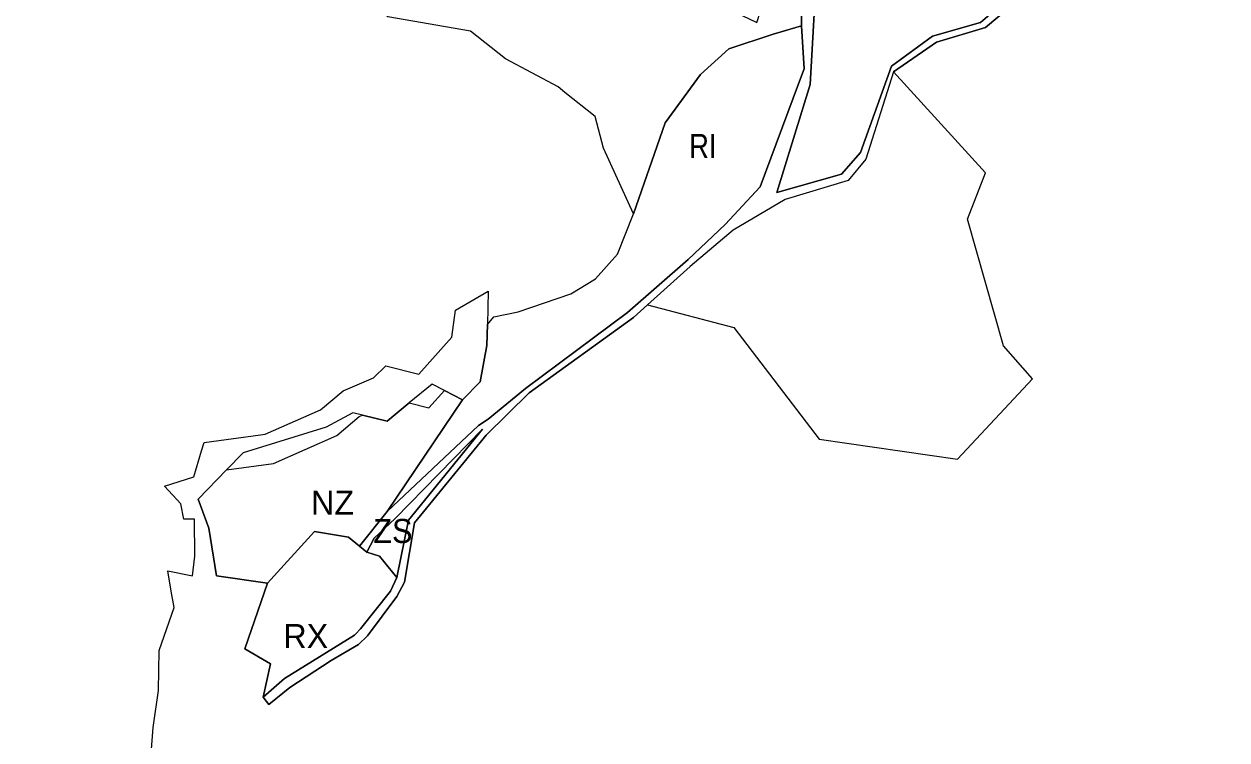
# Model space of a CAD drawing. Extents: x -650451 to -642268, y -1075216 to -1066610.
# Drawn here: x -649080 to -648480, y -1074446 to -1074089 of the extents above; entities that cross this region are included whole.
import ezdxf

# ---------------------------------------------------------------- set-up
doc = ezdxf.new("R2010")
doc.units = 0
doc.header["$LTSCALE"] = 4.8
for name, color, linetype, lineweight in [('15', 7, 'Continuous', 13), ('4', 7, 'Continuous', 13), ('41', 7, 'Continuous', 13), ('46', 7, 'Continuous', 13), ('47', 7, 'Continuous', 13), ('5', 7, 'Continuous', 13)]:
    doc.layers.add(name, color=color, linetype=linetype, lineweight=lineweight)
doc.layers.add('62', color=7, linetype='Continuous')

msp = doc.modelspace()

# ---------------------------------------------------------------- linework, layer by layer
at = {"layer": '15'}
for points in [[(-648684.45, -1074057.86), (-648687.94, -1074119.5), (-648704.55, -1074173.23), (-648672.26, -1074164.18), (-648662.86, -1074153.36), (-648647.42, -1074110.4), (-648626.96, -1074095.47), (-648603.03, -1074088.66), (-648575.11, -1074064.49), (-648529.55, -1074036.36), (-648493.48, -1074007.05), (-648480.86, -1073980.25)], [(-648480.31, -1073996.63), (-648490.29, -1074010.13), (-648526.42, -1074038.86), (-648573, -1074067.89), (-648600.57, -1074091.13), (-648624.97, -1074098.4), (-648646.42, -1074113.19)], [(-648898.66, -1074332.22), (-648853.15, -1074289.37), (-648848.34, -1074286.15), (-648829.66, -1074270.99), (-648778.97, -1074232.99), (-648748.74, -1074206.61), (-648730.34, -1074189.22), (-648712.77, -1074170.51), (-648693.71, -1074119.17), (-648690.92, -1074111.64), (-648692.23, -1074090.17), (-648692.12, -1074079.16)], [(-648646.42, -1074113.19), (-648660.16, -1074156.75), (-648669.01, -1074167.27), (-648700.45, -1074176.73), (-648726.23, -1074192.02), (-648747.74, -1074210.12), (-648768.94, -1074229.25)], [(-648768.94, -1074229.25), (-648775.91, -1074235.53), (-648827.96, -1074273.15), (-648849.36, -1074294.21), (-648884.95, -1074337.83), (-648890.01, -1074367.45), (-648893.8, -1074374.63), (-648908.35, -1074394.15), (-648912.91, -1074398.48), (-648926.44, -1074406.36), (-648947.1, -1074419.87), (-648957.5, -1074428.36), (-648960.37, -1074424.7)], [(-648893.77, -1074365.14), (-648888.06, -1074336.58), (-648851.16, -1074291.13), (-648894.65, -1074335.72), (-648905.14, -1074345.43), (-648908.69, -1074352.43), (-648912.4, -1074349.53), (-648898.66, -1074332.22)], [(-648960.37, -1074424.7), (-648949.75, -1074415.44), (-648928.85, -1074402.42), (-648914.83, -1074393.86), (-648914.34, -1074393.35), (-648911.88, -1074390.74), (-648896.94, -1074371.93), (-648893.77, -1074365.14)]]:
    msp.add_lwpolyline(points, dxfattribs=at)
at = {"layer": '4'}
for points in [[(-648958.23, -1074367.89), (-648934.81, -1074342.16), (-648917.94, -1074345.05), (-648912.4, -1074349.53), (-648908.69, -1074352.43)], [(-648908.69, -1074352.43), (-648902.52, -1074354.41), (-648893.77, -1074365.14)], [(-648893.77, -1074365.14), (-648896.94, -1074371.93), (-648911.88, -1074390.74), (-648914.34, -1074393.35), (-648914.83, -1074393.86), (-648928.85, -1074402.42), (-648949.75, -1074415.44), (-648960.37, -1074424.7)], [(-648960.37, -1074424.7), (-648956.69, -1074408.11), (-648969.59, -1074400.58), (-648958.23, -1074367.89)]]:
    msp.add_lwpolyline(points, dxfattribs=at)
at = {"layer": '41'}
for points in [[(-648908.69, -1074352.43), (-648905.14, -1074345.43), (-648894.65, -1074335.72), (-648851.16, -1074291.13), (-648888.06, -1074336.58), (-648893.77, -1074365.14)], [(-648893.77, -1074365.14), (-648902.52, -1074354.41), (-648908.69, -1074352.43)]]:
    msp.add_lwpolyline(points, dxfattribs=at)
at = {"layer": '46'}
for points in [[(-648887.619, -1074278.134), (-648877.799, -1074280.64), (-648870.041, -1074271.933), (-648861.07, -1074276.59), (-648898.66, -1074332.22), (-648912.4, -1074349.53)], [(-648910.988, -1074284.211), (-648898.58, -1074287.17), (-648887.619, -1074278.134)], [(-648978.575, -1074311.426), (-648955.265, -1074308.325), (-648923.698, -1074294.313), (-648912.63, -1074284.912), (-648910.988, -1074284.211)], [(-648958.23, -1074367.89), (-648983.61, -1074364.28), (-648987.52, -1074340.58), (-648992.73, -1074326.01), (-648978.575, -1074311.426)], [(-648912.4, -1074349.53), (-648917.94, -1074345.05), (-648934.81, -1074342.16), (-648958.23, -1074367.89)]]:
    msp.add_lwpolyline(points, dxfattribs=at)
at = {"layer": '47'}
msp.add_line((-648848.28, -1074222.49), (-648848.696, -1074238.993), dxfattribs=at)
for points in [[(-648775.93, -1074183.91), (-648790.86, -1074151.18), (-648795.07, -1074135.39), (-648810.15, -1074123.44), (-648813.45, -1074120.68), (-648839.7, -1074106.68), (-648857.12, -1074092.9), (-648898.23, -1074085.75), (-648901.36, -1074083.32), (-648922.26, -1074067.06), (-648935, -1074057.16), (-648956.81, -1074039.24), (-648980.26, -1074020.98), (-648986.44, -1074017.43), (-649037.74, -1073987.98), (-649055.82, -1073977.54), (-649066.5, -1073958.76), (-649075.48, -1073938.46), (-649079.5, -1073932.07), (-649055.44, -1073915.89), (-648992.83, -1073877.83), (-648960.55, -1073848.32), (-648930.07, -1073815.22), (-648929.63, -1073814.73)], [(-648480.86, -1073980.25), (-648493.48, -1074007.05), (-648529.55, -1074036.36), (-648575.11, -1074064.49), (-648603.03, -1074088.66), (-648626.96, -1074095.47), (-648647.42, -1074110.4), (-648662.86, -1074153.36), (-648672.26, -1074164.18), (-648704.55, -1074173.23), (-648687.94, -1074119.5), (-648684.45, -1074057.86)], [(-648646.42, -1074113.19), (-648624.97, -1074098.4), (-648600.57, -1074091.13), (-648573, -1074067.89), (-648526.42, -1074038.86), (-648490.29, -1074010.13), (-648480.31, -1073996.63)], [(-648750.04, -1074025), (-648746.05, -1074026.17), (-648747.5, -1074033.74), (-648748.85, -1074041.09), (-648750.22, -1074048.45), (-648751.57, -1074055.82), (-648752.57, -1074061.85), (-648750.31, -1074064.07), (-648745.35, -1074065.36), (-648725.36, -1074083.48), (-648714.48, -1074088.54), (-648712.7, -1074083.01), (-648708.17, -1074075), (-648706.15, -1074075.52), (-648692.12, -1074079.16), (-648692.23, -1074090.17)], [(-648692.23, -1074090.17), (-648702.41, -1074093.15), (-648706.43, -1074094.32), (-648728.35, -1074101.69), (-648742.6, -1074114.47), (-648760.17, -1074138.5), (-648775.93, -1074183.91)], [(-648768.94, -1074229.25), (-648725.93, -1074240.58), (-648683.5, -1074296.12), (-648614.6, -1074306.17), (-648577.25, -1074266.06), (-648591.67, -1074249.72), (-648609.49, -1074186.61), (-648600.53, -1074163.47), (-648646.42, -1074113.19)], [(-649016.78, -1074461.38), (-649015.17, -1074439.77), (-649012.49, -1074421.43), (-649012.16, -1074401.51), (-649004.8, -1074380.03), (-649006.15, -1074371.86), (-649007.82, -1074361.7), (-648995.62, -1074364.26), (-648994.4, -1074354.54), (-648994.52, -1074336.05), (-648999.92, -1074336.1), (-649001.38, -1074328.31), (-649009.49, -1074319.57), (-648994.85, -1074314.87), (-648991.03, -1074301.92), (-648989.82, -1074297.79), (-648961.69, -1074294.05), (-648959.38, -1074293.74), (-648931.76, -1074281.48), (-648920.61, -1074272.01), (-648905.51, -1074265.56), (-648899.31, -1074259.67), (-648882.93, -1074263.85), (-648866.44, -1074245.34), (-648864.54, -1074231.96), (-648848.28, -1074222.49)], [(-648960.37, -1074424.7), (-648957.5, -1074428.36), (-648947.1, -1074419.87), (-648926.44, -1074406.36), (-648912.91, -1074398.48), (-648908.35, -1074394.15), (-648893.8, -1074374.63), (-648890.01, -1074367.45), (-648884.95, -1074337.83), (-648849.36, -1074294.21), (-648827.96, -1074273.15), (-648775.91, -1074235.53), (-648768.94, -1074229.25)], [(-648848.696, -1074238.993), (-648848.96, -1074249.46), (-648852.22, -1074267.61), (-648861.07, -1074276.59), (-648870.041, -1074271.933)], [(-648870.041, -1074271.933), (-648876.21, -1074268.73), (-648887.619, -1074278.134)], [(-648887.619, -1074278.134), (-648898.58, -1074287.17), (-648910.988, -1074284.211)], [(-648910.988, -1074284.211), (-648915.73, -1074283.08), (-648929.03, -1074290.14), (-648970.3, -1074302.9), (-648978.575, -1074311.426)], [(-648978.575, -1074311.426), (-648992.73, -1074326.01), (-648987.52, -1074340.58), (-648983.61, -1074364.28), (-648958.23, -1074367.89)], [(-648958.23, -1074367.89), (-648969.59, -1074400.58), (-648956.69, -1074408.11), (-648960.37, -1074424.7)]]:
    msp.add_lwpolyline(points, dxfattribs=at)
at = {"layer": '5'}
msp.add_line((-648898.66, -1074332.22), (-648861.07, -1074276.59), dxfattribs=at)
for points in [[(-648692.23, -1074090.17), (-648690.92, -1074111.64), (-648693.71, -1074119.17), (-648712.77, -1074170.51), (-648730.34, -1074189.22), (-648748.74, -1074206.61), (-648778.97, -1074232.99), (-648829.66, -1074270.99), (-648848.34, -1074286.15), (-648853.15, -1074289.37), (-648898.66, -1074332.22)], [(-648775.93, -1074183.91), (-648760.17, -1074138.5), (-648742.6, -1074114.47), (-648728.35, -1074101.69), (-648706.43, -1074094.32), (-648702.41, -1074093.15), (-648692.23, -1074090.17)], [(-648848.696, -1074238.993), (-648845.424, -1074235.305), (-648833.449, -1074232.685), (-648807.065, -1074223.704), (-648794.902, -1074216.219), (-648783.863, -1074204.056), (-648775.93, -1074183.91)], [(-648861.07, -1074276.59), (-648852.22, -1074267.61), (-648848.96, -1074249.46), (-648848.696, -1074238.993)]]:
    msp.add_lwpolyline(points, dxfattribs=at)

# ---------------------------------------------------------------- texts
at = {"layer": '62'}
for s, width, p in [('RI', 0.85, (-648748.204, -1074156.085)), ('ZS', 0.95, (-648905.502, -1074347.904))]:
    msp.add_text(s, height=12, dxfattribs=dict(at, width=width)).set_placement(p)
for s, p in [('NZ', (-648936.519, -1074333.849)), ('RX', (-648950.32, -1074400.277))]:
    msp.add_text(s, height=12, dxfattribs=at).set_placement(p)

doc.saveas('drawing.dxf')
